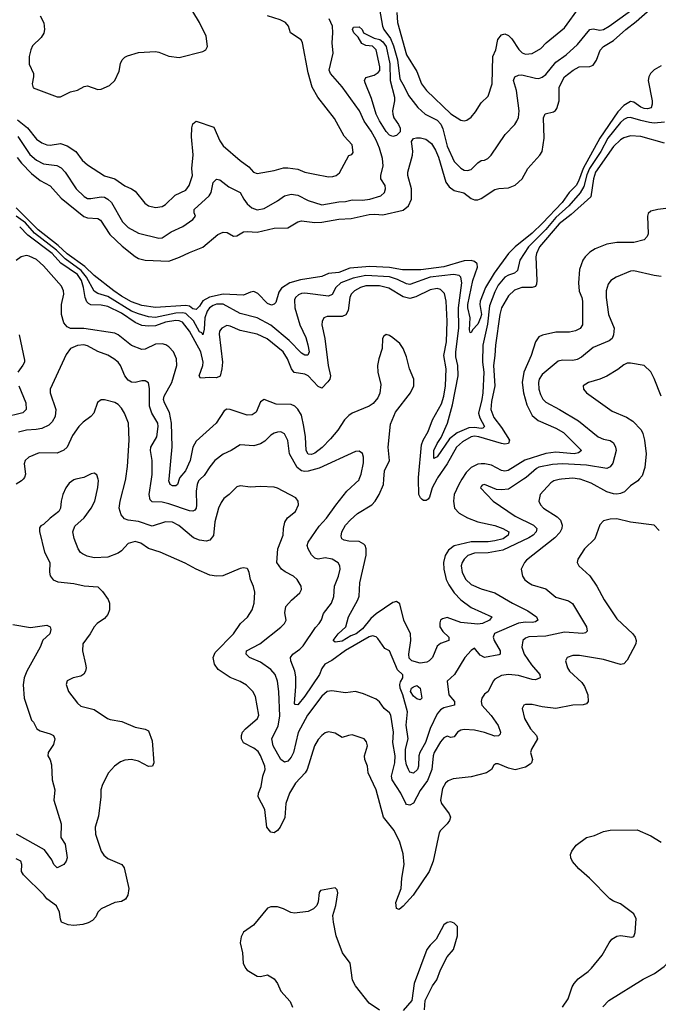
# Model space of a CAD drawing. Header units: inches. Extents: x 2001573 to 2220545, y 644482 to 846830.
# Tile 401 of 656: x 2085970 to 2089734, y 756907 to 762707. Entities that reach past the tile are written whole.
import ezdxf

# ---------------------------------------------------------------- set-up
doc = ezdxf.new("R2010")
doc.units = ezdxf.units.IN
doc.header["$MEASUREMENT"] = 0
doc.layers.add('C0785', color=7, linetype='Continuous')
doc.layers.add('C0786', color=7, linetype='Continuous')

msp = doc.modelspace()

# ---------------------------------------------------------------- linework, layer by layer
at = {"layer": 'C0785', "color": 5}
for points, elevation in [([(2086300.8, 760000), (2086290, 759997.6), (2086262.3, 759977.7), (2086242, 759950), (2086224.2, 759910), (2086213.8, 759870), (2086210.3, 759830), (2086201.6, 759810), (2086149.2, 759770.8), (2086110, 759732.7), (2086094.4, 759725.6), (2086086.4, 759713.6), (2086087.1, 759692.9), (2086117, 759570), (2086148.2, 759510), (2086146.6, 759453.4), (2086150.3, 759430.3), (2086167.3, 759407.3), (2086195.3, 759395.3), (2086290, 759386.7), (2086350, 759371.7), (2086430, 759366), (2086458.7, 759338.7), (2086492, 759292), (2086499.7, 759270), (2086499.7, 759230), (2086490, 759204.2), (2086470, 759179.7), (2086426.7, 759150), (2086410, 759131.6), (2086386, 759090), (2086341.6, 759030), (2086339.7, 758990), (2086358.3, 758910), (2086360.9, 758890), (2086357.4, 758870), (2086347.7, 758852.3), (2086330, 758839.6), (2086284.7, 758830), (2086250, 758812.7), (2086244.6, 758790), (2086258.7, 758750), (2086310, 758681.3), (2086330, 758662.6), (2086410, 758643.6), (2086488.5, 758590), (2086503.8, 758583.8), (2086572.9, 758572.9), (2086650, 758540.3), (2086710, 758528.4), (2086730, 758518.4), (2086750, 758458.8), (2086760.3, 758330), (2086753.4, 758310), (2086730, 758308.6), (2086670, 758339.8), (2086630, 758348.3), (2086590, 758345.7), (2086563.7, 758336.3), (2086528.5, 758310), (2086493.4, 758270), (2086458.5, 758201.5), (2086448.9, 758170), (2086448.9, 758128.9), (2086434.5, 758014.5), (2086415, 757950), (2086416, 757910), (2086449.4, 757810), (2086465.3, 757785.3), (2086490, 757766.4), (2086572.7, 757730), (2086586.7, 757710), (2086613.4, 757590), (2086606.9, 757550), (2086593.2, 757526.8), (2086570, 757512.5), (2086530, 757506), (2086450, 757470.4), (2086431.6, 757450), (2086418.3, 757421.7), (2086399.7, 757400.3), (2086373.8, 757386.2), (2086342.7, 757377.3), (2086290, 757371), (2086255, 757375), (2086217, 757390), (2086210, 757408.7), (2086205.1, 757450), (2086187.9, 757487.9), (2086130, 757528), (2086111.9, 757551.9), (2085991.6, 757670), (2085981.3, 757690), (2085983, 757730), (2085976.2, 757750), (2085950, 757763.6)], 380), ([(2085990, 760000), (2085981.3, 759990), (2085950, 759970.9)], 360), ([(2089738.3, 759698.3), (2089710, 759729.6), (2089570, 759747.8), (2089490, 759766.8), (2089450, 759765.8), (2089410, 759755.8), (2089388.4, 759731.6), (2089359.6, 759650), (2089297.8, 759590), (2089258.7, 759530), (2089255.8, 759510), (2089266, 759490), (2089330.2, 759430.2), (2089370.8, 759370.8), (2089414.6, 759290), (2089490, 759177.1), (2089583.1, 759090), (2089596.9, 759070), (2089602.8, 759050), (2089600.3, 759030), (2089550, 758934.5), (2089530, 758913.6), (2089510, 758909.7), (2089410, 758937.8), (2089270, 758961.5), (2089230, 758962), (2089197.3, 758950), (2089187, 758930), (2089198.9, 758890), (2089210.3, 758870), (2089282.3, 758802.3), (2089299.3, 758779.3), (2089318.8, 758730), (2089320.3, 758690), (2089310, 758678), (2089290, 758672), (2089230, 758669.8), (2089130, 758648.7), (2089050, 758659.3), (2088990, 758673.1), (2088950, 758674), (2088940.7, 758670), (2088930.4, 758650), (2088944.4, 758590), (2088980.9, 758530), (2089015.5, 758490), (2089022.2, 758470), (2088985.5, 758410), (2088981, 758390), (2088992.6, 758350), (2088987.2, 758330), (2088979.1, 758320.9), (2088950, 758303), (2088890, 758287.9), (2088850, 758297.3), (2088790, 758324), (2088776.9, 758323.1), (2088764.4, 758315.6), (2088750.1, 758289.9), (2088722, 758270), (2088630, 758246.1), (2088524.7, 758235.3), (2088495.8, 758224.2), (2088478.8, 758210), (2088462, 758178), (2088450.1, 758110), (2088456.1, 758090), (2088500.9, 758030), (2088508.6, 758010), (2088503.2, 757990), (2088489.4, 757970), (2088450, 757931.4), (2088443.1, 757916.9), (2088407.7, 757750), (2088383.1, 757690), (2088289.2, 757550), (2088230, 757485), (2088205.6, 757465.6), (2088190, 757472.3), (2088186.2, 757506.2), (2088217.9, 757590), (2088222.2, 757650), (2088235.5, 757730), (2088230, 757794), (2088210, 757862.6), (2088176.5, 757930), (2088114.4, 758010), (2088071.1, 758171.1), (2088024, 758270), (2088018.9, 758310), (2088003.5, 758350), (2088002, 758370), (2088019.7, 758430), (2088014, 758454), (2087999.3, 758470), (2087930, 758493.6), (2087908.5, 758491.5), (2087870, 758478.9), (2087830, 758504.7), (2087790, 758511.6), (2087770, 758506), (2087750, 758489.7), (2087730, 758467.2), (2087708.1, 758430), (2087664.6, 758290), (2087651.8, 758270), (2087595.3, 758210), (2087560.7, 758150), (2087539.5, 758090), (2087532.8, 758007.2), (2087504.4, 757950), (2087490, 757931.2), (2087470, 757917.7), (2087450, 757920.4), (2087425.8, 757950), (2087414.1, 758054.1), (2087375.4, 758130), (2087377.6, 758150), (2087393.8, 758190), (2087403.2, 758250), (2087415.8, 758290), (2087414.3, 758310), (2087390, 758373.3), (2087375.4, 758395.4), (2087350, 758415.9), (2087290, 758447.4), (2087277.4, 758470), (2087276.5, 758490), (2087283.7, 758510), (2087300.3, 758530), (2087372, 758590), (2087380.3, 758610), (2087360, 758720), (2087343.9, 758750), (2087306.1, 758786.1), (2087268.6, 758808.6), (2087210, 758832.8), (2087139.3, 758879.3), (2087117.8, 758910), (2087109.8, 758950), (2087121.2, 758978.8), (2087230.7, 759090), (2087270.6, 759149.4), (2087311.8, 759188.2), (2087339.8, 759230), (2087351.6, 759270), (2087355.2, 759335.2), (2087348.7, 759368.7), (2087329.6, 759410), (2087322.9, 759450), (2087314.5, 759470), (2087310, 759475.1), (2087290, 759478), (2087270, 759474), (2087168.2, 759431.8), (2087130.9, 759429.1), (2087090, 759434.6), (2087010, 759469.8), (2086945.1, 759505.1), (2086797, 759570), (2086730, 759592.3), (2086683.7, 759623.7), (2086650, 759633.6), (2086610, 759620.9), (2086570, 759579.2), (2086550, 759564.7), (2086490, 759541.2), (2086410, 759538), (2086367.3, 759547.3), (2086340, 759560), (2086328.9, 759568.9), (2086315.4, 759590), (2086290.8, 759650.8), (2086284.2, 759690), (2086295.4, 759724.6), (2086350, 759772), (2086392.3, 759830), (2086413, 759870), (2086430.7, 759950.7), (2086433.6, 759993.6), (2086431.9, 760000)], 380), ([(2089162.5, 760000), (2089150, 759998.9), (2089117.6, 759990), (2089100.6, 759979.4), (2089036.9, 759910), (2089029.2, 759870), (2089038.6, 759850), (2089057.6, 759830), (2089138.4, 759778.4), (2089158.2, 759758.2), (2089167.3, 759730), (2089164.7, 759710), (2089153, 759687), (2089124.4, 759655.6), (2088956.3, 759523.7), (2088944.5, 759510), (2088926.4, 759470), (2088933.2, 759430), (2088947.9, 759407.9), (2088970, 759389.2), (2088990, 759377.2), (2089070, 759353.8), (2089130, 759306), (2089203.6, 759283.6), (2089227.4, 759267.4), (2089310.2, 759130), (2089314.8, 759105.2), (2089305.4, 759094.6), (2089289.2, 759090.8), (2089180.7, 759099.3), (2089070, 759076.6), (2088970, 759071.7), (2088950, 759063.9), (2088934.3, 759050), (2088929.3, 759010), (2088942.7, 758970), (2088986.3, 758906.3), (2089035, 758850), (2089036.9, 758830), (2089010, 758819.1), (2088990, 758821.1), (2088910, 758843.6), (2088850, 758849.2), (2088810, 758843.7), (2088770, 758821.5), (2088759.7, 758810), (2088730.3, 758750), (2088710, 758733.5), (2088693.4, 758710), (2088690.2, 758690), (2088694.5, 758670), (2088748.9, 758608.9), (2088789.5, 758550), (2088804.4, 758510), (2088801.4, 758498.6), (2088792.1, 758487.9), (2088770, 758486), (2088710, 758508.7), (2088650, 758522.4), (2088590, 758525.9), (2088570, 758521.7), (2088550.3, 758510), (2088530, 758483), (2088510, 758478.9), (2088490, 758486.3), (2088470, 758477.4), (2088450, 758453), (2088413.6, 758390), (2088407.5, 758370), (2088398.6, 758290), (2088373.8, 758226.2), (2088330, 758167.1), (2088290, 758092), (2088270, 758080.7), (2088250, 758084.4), (2088245, 758090), (2088216.5, 758150), (2088165.3, 758230), (2088162, 758250), (2088181.6, 758330), (2088182.4, 758370), (2088169.9, 758450), (2088172.7, 758510), (2088157.6, 758610), (2088150, 758623.9), (2088117.2, 758650), (2088090, 758688.3), (2088070, 758704.5), (2087996.3, 758736.3), (2087950, 758749.7), (2087890, 758741.6), (2087810, 758753.9), (2087782.3, 758750), (2087750, 758721.5), (2087665.5, 758610), (2087611, 758509), (2087583.2, 758390), (2087570, 758363.5), (2087550, 758339.1), (2087530, 758333.7), (2087510, 758349.7), (2087464.7, 758430), (2087457, 758470), (2087493.1, 758546.9), (2087503.6, 758603.6), (2087496.9, 758750), (2087489.3, 758810), (2087475.5, 758850), (2087450, 758880.2), (2087390, 758922.5), (2087323.5, 758950), (2087304.4, 758970), (2087307.2, 758990), (2087386.2, 759030), (2087510, 759127.8), (2087530.6, 759149.4), (2087539.7, 759170), (2087533.2, 759213.2), (2087539.2, 759250), (2087571.7, 759288.3), (2087620.5, 759330), (2087631.3, 759350), (2087629.7, 759370), (2087604.4, 759410), (2087583, 759430), (2087534.5, 759454.5), (2087513.7, 759470), (2087486.3, 759510), (2087492.2, 759590), (2087522.3, 759670), (2087524.2, 759710), (2087533, 759747), (2087548.2, 759771.8), (2087595.4, 759810), (2087613.3, 759850), (2087611.6, 759870), (2087598.4, 759890), (2087490, 759948.3), (2087470, 759954), (2087390, 759956.9), (2087330, 759953), (2087270, 759962), (2087250, 759955.6), (2087204.4, 759910), (2087173.5, 759886.5), (2087157.1, 759862.9), (2087142.3, 759830), (2087120.2, 759750), (2087111.9, 759668.1), (2087090, 759641), (2087070, 759635.5), (2087030, 759640.3), (2086994.8, 759654.8), (2086907.1, 759727.1), (2086870, 759746.5), (2086830, 759749), (2086750, 759723.8), (2086670, 759750.5), (2086610, 759758.7), (2086587.3, 759767.3), (2086568.2, 759790), (2086556.4, 759830), (2086562, 759870), (2086595, 760000)], 360), ([(2087034.3, 760000), (2087024.3, 759990), (2087015.8, 759970), (2087009.6, 759930), (2087012.6, 759847.4), (2087010.6, 759829.4), (2087002, 759818), (2086990, 759811.5), (2086970, 759813.7), (2086850, 759855.9), (2086810, 759864.5), (2086750, 759866.2), (2086738.7, 759878.7), (2086733.4, 759910), (2086746.9, 760000)], 340), ([(2086910.6, 760000), (2086900.2, 759970), (2086890, 759962.2), (2086870, 759961.7), (2086857.6, 759970), (2086849.4, 759990), (2086850.3, 760000)], 320), ([(2088939.7, 760000), (2088850, 759941.8), (2088810, 759937.3), (2088780.6, 759940.6), (2088710, 759969.2), (2088695.3, 759964.7), (2088690, 759958), (2088686, 759950), (2088760.3, 759870), (2088890, 759782.7), (2088998.2, 759730), (2089017.2, 759710), (2089014, 759690), (2088996.8, 759670), (2088970, 759654.6), (2088817.4, 759582.6), (2088730, 759565.7), (2088650, 759565), (2088610.2, 759550), (2088588.6, 759530), (2088577.3, 759510), (2088572.2, 759490), (2088578, 759450), (2088600.2, 759410), (2088630, 759380.2), (2088690, 759354), (2088770.7, 759330.7), (2088874.3, 759270), (2088965.5, 759225.5), (2089014.9, 759190), (2089023.1, 759170), (2089010, 759160.8), (2088990, 759155.4), (2088950, 759157.3), (2088910, 759151.3), (2088767.7, 759092.3), (2088760.1, 759070), (2088765.5, 759050), (2088800.9, 758990), (2088800.9, 758970), (2088794.7, 758965.3), (2088710, 758950.5), (2088683.5, 758963.5), (2088650, 759004.7), (2088630, 758990.9), (2088593.7, 758950), (2088531.6, 758850), (2088490.2, 758810), (2088498.6, 758730), (2088532.6, 758690), (2088533.5, 758670), (2088470, 758653), (2088450, 758641), (2088430, 758617.9), (2088388.3, 758531.7), (2088362.6, 758450), (2088329, 758390), (2088323.1, 758370), (2088321, 758310), (2088314.7, 758290), (2088290, 758268.8), (2088270, 758274), (2088260.7, 758290), (2088250, 758317), (2088243.9, 758350), (2088243.8, 758410), (2088258.7, 758470), (2088247.9, 758552.1), (2088255.3, 758630), (2088227.6, 758730), (2088212.1, 758770), (2088209.9, 758790.1), (2088213.6, 758806.4), (2088228.8, 758830), (2088227.5, 758847.5), (2088196.5, 758876.5), (2088150, 758989.6), (2088122.2, 759002.2), (2088081.6, 759061.6), (2088070, 759071.3), (2088050, 759076.8), (2088030, 759071.1), (2087890, 758991.2), (2087810, 758933.3), (2087767.9, 758910), (2087750, 758885.1), (2087737.8, 758850), (2087650, 758722.8), (2087610, 758671.2), (2087593.8, 758673.8), (2087590, 758679), (2087598.3, 758778.3), (2087597, 758837), (2087592.5, 758870), (2087568.9, 758930), (2087566.2, 758950), (2087579.7, 758970), (2087621, 758999), (2087640.4, 759019.6), (2087713.8, 759126.2), (2087735.8, 759150), (2087748.3, 759171.7), (2087760.6, 759210), (2087807.2, 759270), (2087820.6, 759310), (2087826, 759370), (2087849.1, 759430), (2087858.9, 759470), (2087856.8, 759490), (2087847.5, 759507.5), (2087811.6, 759530), (2087770, 759536.2), (2087730, 759529.7), (2087710, 759535.8), (2087690, 759555.6), (2087671, 759590), (2087664.7, 759610), (2087669.7, 759630), (2087735.7, 759724.3), (2087778.9, 759770), (2087832.5, 759847.5), (2087898.4, 759930), (2087970, 759996.9), (2087971.2, 760000)], 340), ([(2088576.7, 760000), (2088558.6, 759970), (2088531.1, 759910), (2088527.5, 759870), (2088533.4, 759830), (2088560.7, 759800.7), (2088610, 759771.9), (2088670.4, 759750), (2088770, 759727.3), (2088816.5, 759710), (2088852.2, 759690), (2088848.5, 759670), (2088819.7, 759650), (2088770, 759636.7), (2088730, 759631), (2088630, 759632.1), (2088530, 759607.2), (2088497.2, 759582.8), (2088477.5, 759550), (2088468, 759510), (2088469.8, 759469.8), (2088484.2, 759410), (2088498.2, 759378.2), (2088530, 759331.5), (2088570, 759289.4), (2088630, 759244.8), (2088751.8, 759190), (2088739.7, 759170), (2088697.3, 759150), (2088670, 759145.9), (2088570, 759157.1), (2088490, 759184.9), (2088461.3, 759178.7), (2088450.6, 759169.4), (2088445.2, 759154.8), (2088447, 759130), (2088463.2, 759103.2), (2088498.4, 759070), (2088499.1, 759050), (2088450, 759032.6), (2088430, 759016.1), (2088402, 758950), (2088383.1, 758930), (2088370, 758921.7), (2088330, 758917.5), (2088280.8, 758930), (2088265.9, 758945.9), (2088262.7, 758970), (2088275, 759050), (2088272.3, 759090), (2088234.3, 759170), (2088210, 759267.1), (2088190, 759279.8), (2088170, 759274.1), (2088070, 759207.4), (2088040.1, 759179.9), (2087990, 759118.2), (2087953.4, 759090), (2087922.2, 759077.8), (2087870, 759047), (2087830, 759039.7), (2087818, 759050), (2087847.8, 759090), (2087892.1, 759130), (2087908.4, 759190), (2087962.5, 759290), (2087970, 759310.8), (2087975.4, 759390), (2088012.5, 759552.5), (2088012.7, 759590), (2088006, 759610), (2087998, 759618), (2087970, 759632.4), (2087910, 759634.4), (2087881.7, 759641.7), (2087868.7, 759650), (2087864.2, 759664.2), (2087867.6, 759690), (2087890.6, 759730), (2087919.1, 759760.9), (2087961.6, 759798.4), (2088045, 759850), (2088064.1, 759870), (2088087.8, 759910), (2088113.8, 759970), (2088116.1, 760000)], 320), ([(2088427.9, 760000), (2088401.5, 759950), (2088386.1, 759893.9), (2088378.2, 759881.8), (2088365.7, 759874.3), (2088350, 759874.9), (2088341.4, 759881.4), (2088331.3, 759891.3), (2088323.2, 759910), (2088319.9, 760000)], 280), ([(2089620.8, 760000), (2089612.2, 759990), (2089570, 759962), (2089534.4, 759925.6), (2089510, 759915.2), (2089490, 759912.5), (2089470, 759913.5), (2089430, 759925.5), (2089337.9, 759977.9), (2089273.6, 760000)], 360), ([(2085930, 759143.5), (2086033.4, 759126.6), (2086130, 759140.3), (2086150.2, 759130.2), (2086154.4, 759114.4), (2086148.2, 759090), (2086107, 759053), (2086091.5, 759010), (2086012.5, 758870), (2085996, 758830), (2085990.2, 758789.8), (2085997.1, 758710), (2086040.3, 758580.3), (2086050.7, 758570), (2086071, 758530), (2086090, 758517.3), (2086150, 758500.5), (2086170, 758490.5), (2086177.6, 758470), (2086170, 758437.2), (2086138, 758390), (2086136.3, 758370), (2086150, 758346.8), (2086158.4, 758318.4), (2086162.4, 758230), (2086177.3, 758170), (2086171.8, 758110), (2086214, 757970), (2086213.1, 757890), (2086237.4, 757850), (2086250.2, 757770), (2086244, 757750), (2086230.2, 757730), (2086190, 757711.5), (2086171.5, 757730), (2086158.6, 757758.6), (2086116.9, 757816.9), (2085951.1, 757910)], 360), ([(2089170, 756890.3), (2089201.5, 756938.5), (2089225.6, 757010), (2089237.6, 757030), (2089262.1, 757057.9), (2089319.8, 757100.2), (2089339.3, 757120.7), (2089403.1, 757196.9), (2089443.7, 757270), (2089459.8, 757290), (2089490, 757308.6), (2089510, 757312.3), (2089578.2, 757301.8), (2089590, 757306.4), (2089597.4, 757330), (2089603.5, 757410), (2089590, 757440.5), (2089510, 757499.7), (2089470, 757514), (2089447.6, 757527.6), (2089328.6, 757650), (2089264.5, 757704.5), (2089227.3, 757747.3), (2089217.4, 757770), (2089217.1, 757790), (2089224.1, 757810), (2089250, 757844.8), (2089310, 757890.5), (2089358.4, 757901.6), (2089410, 757924.5), (2089450, 757933.5), (2089610, 757935.3), (2089690, 757898.9), (2089750, 757861.6)], 380), ([(2088090, 756873.3), (2088030, 756914), (2087950, 757015.8), (2087930.7, 757050), (2087917.7, 757150), (2087872.2, 757210), (2087835.1, 757310), (2087819.3, 757390), (2087814.7, 757430), (2087832.6, 757490), (2087844.5, 757564.5), (2087842, 757582), (2087830, 757594), (2087743.1, 757576.9), (2087734.4, 757565.6), (2087729, 757510), (2087721.7, 757490), (2087702.4, 757470), (2087670, 757453.5), (2087590, 757444.8), (2087568.4, 757448.4), (2087525.1, 757470), (2087490, 757481.2), (2087450, 757481), (2087430, 757474.3), (2087347.6, 757372.4), (2087290, 757332.3), (2087275.8, 757304.2), (2087270.3, 757270), (2087283.8, 757210), (2087287, 757150), (2087300.5, 757120.5), (2087310, 757108.5), (2087370, 757072), (2087390, 757070.4), (2087430, 757081.3), (2087470, 757056.9), (2087490.2, 757030.2), (2087510, 756984.4), (2087563.8, 756923.8), (2087577.6, 756890)], 420), ([(2089407.6, 756892.4), (2089442.7, 756930), (2089644, 757056), (2089711.9, 757088.1), (2089768.9, 757130), (2089878, 757250), (2089885.3, 757290), (2089870.6, 757330), (2089870.6, 757350), (2089877.6, 757362.4), (2089963.8, 757436.2), (2090000, 757457.7)], 360), ([(2088354.8, 756874.8), (2088359.3, 756930), (2088403.3, 757016.7), (2088428.3, 757051.7), (2088449.7, 757110), (2088490, 757186.8), (2088526, 757230), (2088549.3, 757310), (2088550, 757366), (2088530, 757385.2), (2088510, 757393.6), (2088490, 757389.2), (2088470, 757375.1), (2088424.9, 757290), (2088390, 757256.2), (2088370.4, 757230), (2088294.4, 757030), (2088281.6, 756930), (2088230.4, 756870)], 420)]:
    msp.add_lwpolyline(points, dxfattribs=dict(at, elevation=elevation))
at = {"layer": 'C0785', "color": 5, "elevation": 320}
msp.add_lwpolyline([(2088330, 758700.5), (2088310, 758707.1), (2088290, 758721.8), (2088272.9, 758750), (2088279, 758770), (2088290, 758778), (2088310, 758785.2), (2088330.2, 758770), (2088339.5, 758710)], close=True, dxfattribs=at)
at = {"layer": 'C0786', "color": 5}
for points, elevation in [([(2088091.2, 762770), (2088108.8, 762670), (2088116.2, 762650), (2088155.6, 762595.6), (2088173.3, 762553.3), (2088196.6, 762470), (2088210, 762358.6), (2088238.8, 762310), (2088260.7, 762260.7), (2088316.4, 762190), (2088360.5, 762150), (2088430, 762114.6), (2088452.1, 762092.1), (2088463.9, 762063.9), (2088490, 761962.3), (2088530, 761871.3), (2088570, 761832.2), (2088590, 761821.3), (2088610, 761818), (2088630, 761825.4), (2088670, 761864.9), (2088690, 761877.4), (2088710, 761880.3), (2088729.3, 761890), (2088749.6, 761910), (2088831.1, 762030), (2088888.6, 762090), (2088900.3, 762110), (2088909.1, 762130.9), (2088913.6, 762170), (2088897.1, 762290), (2088879.9, 762350), (2088888.3, 762370), (2088910, 762381.3), (2088930, 762383.3), (2089010, 762361.9), (2089030, 762361.6), (2089050, 762367.9), (2089070, 762383.9), (2089130, 762456.1), (2089190, 762499.8), (2089258, 762562), (2089329.9, 762650.1), (2089350, 762653), (2089390, 762646.5), (2089410, 762650.1), (2089443.9, 762670), (2089668.5, 762831.5)], 260), ([(2085955.9, 761895.9), (2085981.2, 761861.2), (2086040.4, 761800.4), (2086090, 761760.1), (2086150, 761728.2), (2086215.5, 761655.5), (2086348.6, 761548.6), (2086370, 761539.3), (2086430, 761535.9), (2086446.5, 761526.5), (2086501.3, 761441.3), (2086573.9, 761373.9), (2086650, 761312.6), (2086670, 761301.2), (2086710, 761290.1), (2086850, 761285.1), (2086912.3, 761307.7), (2086970, 761336.6), (2087050, 761368.1), (2087138.6, 761441.4), (2087170, 761455.1), (2087192.9, 761452.9), (2087230, 761432.8), (2087250, 761434.3), (2087290, 761457.7), (2087310, 761460.5), (2087370, 761455.3), (2087470, 761478.3), (2087550, 761481.4), (2087610, 761516.8), (2087630, 761521.5), (2087710, 761512.4), (2087750, 761513.6), (2087850, 761531.5), (2087923.9, 761536.1), (2088030, 761559.6), (2088062.6, 761562.6), (2088110, 761557.6), (2088230, 761585.7), (2088262.4, 761610), (2088279.1, 761650), (2088279.5, 761710), (2088257.1, 761790), (2088258.2, 761810), (2088285.7, 761910), (2088287.1, 761932.9), (2088278.5, 761990), (2088290, 762007), (2088308.1, 762011.9), (2088331.8, 762011.8), (2088363.9, 762003.9), (2088397, 761977), (2088419.6, 761939.6), (2088437.5, 761897.5), (2088481.6, 761750), (2088502.1, 761722.1), (2088530, 761700.8), (2088587.1, 761687.1), (2088630, 761653.5), (2088650, 761645.2), (2088670, 761645.8), (2088690, 761654), (2088770, 761707.5), (2088793.8, 761713.8), (2088850, 761717.2), (2088890, 761733.4), (2088932.3, 761770), (2088965.3, 761830), (2089036.4, 761910), (2089048.6, 761930), (2089060.8, 762010), (2089056.8, 762130), (2089067.5, 762152.5), (2089115.3, 762164.7), (2089128.2, 762171.8), (2089136.4, 762183.6), (2089149.2, 762230), (2089149.9, 762310), (2089180.7, 762370), (2089231.1, 762410), (2089267.6, 762430), (2089330, 762431.1), (2089350, 762438.6), (2089370, 762468.5), (2089391.9, 762528.1), (2089410.5, 762549.5), (2089470, 762584.7), (2089541.4, 762650), (2089603, 762697), (2089685.8, 762770)], 240), ([(2086090, 762729.2), (2086111.8, 762688.2), (2086117.1, 762650), (2086112, 762628), (2086097.4, 762602.6), (2086046, 762554), (2086035.1, 762530), (2086026, 762490), (2086025.6, 762445.6), (2086051.6, 762390), (2086051.8, 762370), (2086042.8, 762330), (2086050, 762306), (2086190, 762253.8), (2086210, 762253.8), (2086270, 762282.6), (2086310, 762291.2), (2086350, 762313.6), (2086370, 762317.8), (2086430, 762296.5), (2086450, 762297.2), (2086500, 762320), (2086531.6, 762350), (2086556.9, 762403.1), (2086564.2, 762450), (2086573.1, 762470), (2086590, 762486.9), (2086605.6, 762494.4), (2086670, 762514), (2086770, 762519.4), (2086790, 762516.6), (2086850, 762493.2), (2086910, 762484.7), (2087050, 762519.5), (2087066.6, 762530), (2087077.6, 762550), (2087068.3, 762610), (2087029.8, 762690), (2086990, 762755.6)], 320), ([(2088192.9, 762750), (2088196.4, 762690), (2088250, 762499.5), (2088310, 762402.8), (2088339, 762330), (2088366.8, 762290), (2088510, 762152.2), (2088570, 762116.1), (2088590, 762111.6), (2088605.1, 762114.9), (2088630, 762134), (2088656.3, 762163.7), (2088690, 762217), (2088730, 762257.3), (2088754.6, 762330), (2088758.4, 762490), (2088775.4, 762530), (2088788.9, 762590), (2088810, 762618.3), (2088830, 762623.6), (2088850, 762615), (2088870, 762594.7), (2088911.5, 762531.5), (2088931.1, 762511.1), (2088950, 762503.3), (2088990, 762508.6), (2089041.9, 762538.1), (2089072.2, 762570), (2089180.9, 762659.1), (2089270, 762780.9)], 280), ([(2085956.9, 762116.9), (2086016.4, 762070), (2086070, 762003.7), (2086101.2, 761981.2), (2086130, 761970.8), (2086150, 761968.8), (2086210, 761977.7), (2086250, 761964.3), (2086301.8, 761930), (2086339.1, 761879.1), (2086370, 761853), (2086470, 761786.7), (2086530, 761769.4), (2086590, 761727.9), (2086630, 761711.7), (2086650, 761697.8), (2086707.1, 761627.1), (2086730, 761611.4), (2086770, 761601.5), (2086810, 761607.6), (2086830, 761618.5), (2086885.8, 761674.2), (2086950, 761703.6), (2086968.7, 761731.3), (2086988, 761790), (2086985.4, 761830), (2086991.7, 761911.7), (2086983.2, 762016.8), (2086984.2, 762070), (2086990, 762093.4), (2087009.8, 762110.2), (2087113.8, 762073.8), (2087150, 761993.7), (2087170, 761963.2), (2087270, 761877.8), (2087321, 761841), (2087348.5, 761810), (2087370, 761801.8), (2087470, 761818.9), (2087525.6, 761834.4), (2087550, 761835), (2087610, 761827.3), (2087650, 761809.4), (2087710, 761796.6), (2087790, 761782.5), (2087815.8, 761784.2), (2087836, 761790), (2087855.3, 761804.7), (2087910, 761906.4), (2087927.2, 761912.8), (2087935.9, 761924.1), (2087929.6, 761970), (2087882.1, 762022.1), (2087825.7, 762125.7), (2087726.5, 762250), (2087693.5, 762310), (2087670, 762395.1), (2087636.8, 762570), (2087628, 762588), (2087566.4, 762630), (2087554.4, 762670), (2087537.2, 762690), (2087506.1, 762706.1), (2087429.6, 762730)], 280), ([(2085958.2, 762018.2), (2086030, 761913.3), (2086070, 761879.6), (2086110, 761858), (2086188.1, 761848.1), (2086215.1, 761835.1), (2086238.8, 761810), (2086302.7, 761710), (2086350, 761665.6), (2086370, 761654.7), (2086390, 761653.7), (2086450, 761664.7), (2086470, 761661), (2086490, 761650.7), (2086510.7, 761630), (2086576.8, 761516.8), (2086610, 761483.8), (2086670, 761450.1), (2086790, 761419.7), (2086810, 761422.9), (2086863.4, 761456.6), (2086931.7, 761488.3), (2086989.6, 761530), (2087006, 761550), (2086998, 761570), (2086999.1, 761590), (2087087.6, 761670), (2087098.5, 761690), (2087110, 761747.3), (2087130, 761768.4), (2087150, 761763.1), (2087202.5, 761722.5), (2087270, 761690.2), (2087290.1, 761650), (2087310, 761623.2), (2087338.5, 761598.5), (2087370, 761586.6), (2087410, 761595.8), (2087490, 761640.2), (2087531.3, 761670), (2087570, 761680.1), (2087610, 761674.4), (2087670, 761641.9), (2087750, 761617), (2087850, 761635), (2087890, 761636.4), (2087930, 761646.4), (2087990, 761644.5), (2088033.3, 761650), (2088098, 761670), (2088119.9, 761690), (2088125.6, 761710), (2088123.7, 761730), (2088097.8, 761770), (2088097.7, 761790), (2088112.7, 761847.3), (2088108.6, 761890), (2088091.2, 761950), (2088070, 761998), (2088042.1, 762050), (2087999.3, 762110), (2087973.2, 762170), (2087870, 762311.9), (2087801.6, 762390), (2087794.6, 762410), (2087818.1, 762510), (2087811.5, 762570), (2087816.4, 762630), (2087812.9, 762670), (2087793.2, 762713.2)], 260), ([(2089750, 762435.9), (2089710, 762411.5), (2089688.4, 762390), (2089677.8, 762370), (2089674.8, 762350), (2089697.5, 762230), (2089698.1, 762210), (2089691.1, 762188.9), (2089670, 762181.9), (2089650, 762184.1), (2089630, 762192.9), (2089590, 762221.8), (2089570, 762224.5), (2089530, 762202.7), (2089494.9, 762165.1), (2089390, 762010), (2089290.4, 761830), (2089263.2, 761756.8), (2089248.6, 761730), (2089209.2, 761690), (2089167.6, 761630), (2089051.7, 761508.3), (2088990, 761448.8), (2088891, 761369), (2088850.6, 761330), (2088765.6, 761214.4), (2088715.3, 761130), (2088683.9, 761050), (2088681.6, 761030), (2088691, 760970), (2088686.4, 760950), (2088670, 760913.7), (2088639.3, 760880.7), (2088630, 760862), (2088624.2, 760864.2), (2088620.5, 760880.5), (2088625.6, 760950), (2088611.1, 761010), (2088610.7, 761030), (2088640.7, 761170), (2088667.6, 761250), (2088666.1, 761270), (2088650, 761283.2), (2088630, 761288), (2088590, 761286.1), (2088470, 761252.3), (2088333.5, 761233.5), (2088225.7, 761234.3), (2088150, 761247.1), (2088033.8, 761253.8), (2087916.7, 761243.3), (2087850, 761218.6), (2087790, 761211.9), (2087750, 761195), (2087625.2, 761174.8), (2087562.2, 761157.8), (2087513.6, 761126.4), (2087498.1, 761101.9), (2087479.3, 761040.7), (2087470, 761030.8), (2087453.7, 761026.3), (2087430, 761034.7), (2087374.2, 761094.2), (2087350, 761106), (2087330, 761102.6), (2087290, 761084.7), (2087170.2, 761090.2), (2087088.1, 761071.9), (2087049.4, 761050.6), (2087030, 761020.2), (2087010, 760999.7), (2086990, 761004.2), (2086970, 761018.7), (2086950, 761024.3), (2086770, 761012.4), (2086690, 761024), (2086630, 761044.9), (2086570, 761078.5), (2086525.2, 761110), (2086410, 761199.5), (2086353.1, 761253.1), (2086250, 761328.7), (2086197.2, 761377.2), (2086079.8, 761470), (2085950, 761598.7)], 240), ([(2089770, 762103.4), (2089710, 762098.5), (2089682.3, 762102.3), (2089630, 762112.9), (2089570, 762131.9), (2089550, 762129.4), (2089530, 762119), (2089510, 762100.8), (2089436.8, 762010), (2089394, 761930), (2089327.6, 761830), (2089312.5, 761792.5), (2089294.7, 761725.3), (2089272.4, 761687.6), (2089206.2, 761610), (2089130, 761542), (2089070, 761470.5), (2088969.1, 761370), (2088918.4, 761290), (2088903.8, 761230), (2088885.2, 761214.8), (2088850, 761202.5), (2088830, 761189.9), (2088790, 761142.4), (2088770, 761105), (2088739.2, 761020.8), (2088726.9, 760913.1), (2088700.1, 760790), (2088697.9, 760690), (2088704.6, 760630), (2088699.4, 760510), (2088694.4, 760470), (2088674, 760390), (2088681.5, 760361.5), (2088708.4, 760310), (2088699.4, 760300.6), (2088690, 760298.5), (2088650, 760305.2), (2088616.6, 760303.4), (2088547.3, 760272.7), (2088502.2, 760237.8), (2088430, 760131.2), (2088410, 760122.7), (2088410.7, 760170), (2088429.9, 760210), (2088454.9, 760245.1), (2088491.7, 760330), (2088521.3, 760438.7), (2088553.5, 760610), (2088552.7, 760670), (2088540.8, 760720.8), (2088539.5, 760750), (2088557.7, 760890), (2088556.6, 761010), (2088576.6, 761156.6), (2088570.5, 761190), (2088559.4, 761199.4), (2088526.8, 761206.8), (2088390, 761190.4), (2088270, 761147.1), (2088250, 761150.3), (2088196.4, 761176.4), (2088150, 761192), (2088010, 761201), (2087936.3, 761183.7), (2087863, 761157), (2087833, 761130), (2087811.2, 761088.7), (2087790, 761077.9), (2087650, 761095.3), (2087630, 761094.6), (2087612.7, 761087.3), (2087595, 761070), (2087590, 761057), (2087590.7, 761010), (2087620.7, 760910), (2087655.5, 760835.5), (2087668.8, 760791.2), (2087675.1, 760750), (2087668.2, 760731.8), (2087650, 760730.6), (2087630, 760742.3), (2087557.6, 760817.6), (2087450, 760908.2), (2087370, 760950.5), (2087270, 760975.6), (2087170, 761031.2), (2087130, 761031.6), (2087110, 761024.1), (2087089.6, 761010.4), (2087075.1, 760990), (2087060.8, 760950), (2087056.7, 760883.3), (2087050, 760851.6), (2087043.5, 760863.5), (2087030, 760869.2), (2086994.1, 760934.1), (2086950, 760975.6), (2086930, 760980), (2086890, 760977.9), (2086770, 760953), (2086730, 760956.6), (2086670, 760973.9), (2086630, 760991), (2086490, 761076.1), (2086430, 761094), (2086410, 761107.4), (2086364.6, 761190), (2086333, 761230), (2086238.7, 761298.7), (2086186.7, 761350), (2086056.5, 761450), (2086004, 761510), (2085950, 761550)], 260), ([(2089770, 761980.7), (2089630, 762019.9), (2089570, 762023.4), (2089530, 762011.1), (2089510, 761999), (2089470, 761959.6), (2089364.3, 761810), (2089351.4, 761770), (2089335.6, 761664.4), (2089220.7, 761559.3), (2089150, 761504), (2089033.9, 761370), (2089015.1, 761330), (2089011.7, 761310), (2089018, 761170), (2089016.4, 761150), (2089010, 761136.4), (2088991.2, 761128.8), (2088930, 761128.8), (2088886.1, 761113.9), (2088850, 761081.1), (2088809.6, 761010), (2088799.9, 760970), (2088773.6, 760790), (2088771, 760730), (2088762.2, 760670), (2088770.1, 760550), (2088750, 760457.6), (2088747, 760410), (2088764.8, 760364.8), (2088810, 760305.1), (2088857.6, 760230), (2088850, 760211.2), (2088830, 760206.8), (2088810, 760209.7), (2088675.7, 760250), (2088650, 760253.4), (2088630, 760249.2), (2088578.8, 760221.2), (2088545.3, 760190), (2088489.8, 760090), (2088432.1, 760007.9), (2088427.9, 760000)], 280), ([(2089810, 761599.8), (2089730.3, 761589.7), (2089690, 761579.5), (2089674.2, 761565.8), (2089670.3, 761549.7), (2089673.8, 761446.2), (2089668.9, 761430), (2089650.2, 761409.8), (2089590, 761393.8), (2089490, 761394), (2089430, 761384.6), (2089362, 761358), (2089330, 761338), (2089302, 761310), (2089288.4, 761290), (2089270, 761236), (2089262.4, 761157.6), (2089267.2, 761107.2), (2089283.7, 761070), (2089287.4, 761050), (2089287.1, 760910), (2089272.4, 760887.6), (2089245.8, 760874.2), (2089210, 760867.3), (2089130, 760865.7), (2089050.2, 760849.8), (2089030, 760838.9), (2089010, 760809.6), (2088985.3, 760730), (2088941.1, 760630), (2088931.9, 760570), (2088938.3, 760510), (2088959.1, 760439.1), (2088990, 760376.3), (2089026.5, 760346.5), (2089130, 760301.7), (2089174.8, 760274.8), (2089281.1, 760170), (2089263.6, 760156.4), (2089238, 760150), (2089130, 760160.4), (2089070, 760151.2), (2088947.2, 760112.8), (2088849.3, 760050.7), (2088830, 760047.7), (2088810, 760050.9), (2088750, 760083.2), (2088711.6, 760091.6), (2088690, 760091.3), (2088670, 760088.4), (2088630.2, 760070), (2088600.5, 760039.5), (2088576.7, 760000)], 320), ([(2088319.9, 760000), (2088319.6, 760010), (2088337.9, 760202.1), (2088347.3, 760230), (2088377.7, 760282.3), (2088403.5, 760350), (2088455.5, 760444.5), (2088469, 760490), (2088478.9, 760550), (2088483, 760650), (2088469.9, 760730), (2088485.7, 760810), (2088488.6, 760931.4), (2088483.2, 761050), (2088473.4, 761093.4), (2088450, 761117), (2088430, 761123.2), (2088390, 761115.8), (2088305.5, 761074.5), (2088270, 761063.9), (2088230, 761074.3), (2088146.2, 761126.2), (2088090, 761140.1), (2088010, 761139.9), (2087978.4, 761130), (2087943.8, 761110), (2087924.1, 761090), (2087915.4, 761070), (2087905.8, 760994.2), (2087891.3, 760968.7), (2087870, 760959.6), (2087781.7, 760958.3), (2087763.1, 760950), (2087751.7, 760930), (2087750.3, 760909.7), (2087768.9, 760828.9), (2087787.2, 760670), (2087802, 760610), (2087797.5, 760590), (2087786.5, 760573.5), (2087750, 760536.3), (2087730, 760545.7), (2087669.8, 760610), (2087650, 760619.4), (2087588.5, 760628.5), (2087572.8, 760650), (2087547.4, 760710), (2087522.7, 760750), (2087427.6, 760827.6), (2087370, 760853.8), (2087270, 760876.1), (2087210, 760901.7), (2087190, 760905.8), (2087162, 760890), (2087148.3, 760871.7), (2087144.7, 760855.3), (2087165.9, 760690), (2087162.2, 760650), (2087152.1, 760607.9), (2087130, 760596.6), (2087090, 760599.4), (2087035.7, 760595.7), (2087028.7, 760610), (2087049.6, 760670), (2087051.1, 760690), (2087036.9, 760750), (2086971.7, 760871.7), (2086930, 760924.8), (2086910, 760933.8), (2086890, 760934.6), (2086830, 760925.4), (2086770, 760904.2), (2086730, 760901.4), (2086690, 760905.6), (2086650, 760924.3), (2086570, 760977.9), (2086490, 761017.8), (2086450, 761025.2), (2086390, 761027.7), (2086375.1, 761035.1), (2086365.6, 761045.6), (2086355.9, 761070), (2086346.6, 761130), (2086334.3, 761170), (2086310, 761205.5), (2086213.5, 761273.5), (2086162.2, 761330), (2086017.9, 761437.9), (2085970, 761486.7)], 280), ([(2086850.3, 760000), (2086869, 760191), (2086865.3, 760330), (2086852.3, 760392.3), (2086822.6, 760450), (2086817.8, 760470), (2086821.9, 760490), (2086867.5, 760570), (2086896.4, 760670), (2086894.2, 760710), (2086876.8, 760750), (2086850, 760779.5), (2086831.5, 760791.5), (2086810, 760797.6), (2086770, 760796.2), (2086710, 760765.4), (2086690, 760764.5), (2086628.5, 760788.5), (2086550, 760851.4), (2086530, 760860.7), (2086347.6, 760887.6), (2086270, 760888.9), (2086250, 760897), (2086230, 760921), (2086216.6, 760970), (2086216.5, 761030), (2086230.4, 761090), (2086228.1, 761110), (2086216.7, 761136.7), (2086110, 761257.1), (2086070, 761293.8), (2086025.2, 761314.8), (2086010, 761317.3), (2085979.5, 761310), (2085950, 761288.7)], 320), ([(2089750, 761195.3), (2089710, 761200.3), (2089590, 761227.6), (2089570, 761225.3), (2089485.5, 761190), (2089454.4, 761170), (2089438, 761150), (2089425.8, 761110), (2089425.4, 761070), (2089439.7, 760970), (2089472.8, 760890), (2089470.3, 760850.3), (2089462.3, 760830), (2089444.8, 760815.2), (2089350, 760776.5), (2089280.7, 760719.3), (2089255.2, 760704.8), (2089230, 760699.3), (2089170, 760701.3), (2089143.9, 760696.1), (2089050, 760617.4), (2089031, 760590), (2089026.8, 760570), (2089030.1, 760530.1), (2089039.3, 760499.3), (2089052.6, 760472.6), (2089070, 760454.5), (2089151.5, 760411.5), (2089263.7, 760343.7), (2089379.1, 760250), (2089410, 760235.9), (2089450, 760229.2), (2089470, 760214), (2089481.7, 760190), (2089484.6, 760170), (2089464.9, 760095.1), (2089450, 760073.3), (2089430, 760063.7), (2089310, 760083.6), (2089169, 760091), (2089110, 760087.1), (2089030, 760070.7), (2089016, 760064), (2088955.2, 760010), (2088939.7, 760000)], 340), ([(2085967.3, 760850), (2085998.2, 760701.8), (2085997.8, 760690), (2085988.7, 760671.3), (2085959.2, 760630)], 320), ([(2088116.1, 760000), (2088119.9, 760050), (2088149, 760110), (2088141.7, 760190), (2088154.6, 760325.4), (2088184.4, 760395.6), (2088273.6, 760510), (2088293.6, 760550), (2088293.8, 760590), (2088267.3, 760650), (2088250, 760720.9), (2088230.7, 760770), (2088210, 760799.7), (2088170, 760833.8), (2088150, 760847.1), (2088130, 760852.8), (2088116.9, 760843.1), (2088109.1, 760830), (2088106.7, 760770), (2088086.8, 760710), (2088079.3, 760670), (2088081.4, 760630), (2088098.9, 760558.9), (2088093.1, 760506.9), (2088080.5, 760479.5), (2088053.7, 760446.3), (2088030.4, 760430), (2087930.1, 760389.9), (2087910, 760376.5), (2087883.8, 760350), (2087845.3, 760290), (2087801.8, 760238.2), (2087753.2, 760186.8), (2087710, 760153.3), (2087690, 760145.6), (2087670, 760147.9), (2087657.5, 760170), (2087653.7, 760250), (2087645.5, 760310), (2087630, 760378.5), (2087610, 760413.2), (2087591, 760431), (2087570, 760440.2), (2087481.6, 760441.6), (2087410, 760469.8), (2087390, 760457), (2087364.1, 760395.9), (2087341, 760379), (2087310, 760377.3), (2087210, 760411.9), (2087190, 760412.2), (2087176.1, 760403.9), (2087128.7, 760330), (2087010, 760223.5), (2086990.2, 760190), (2086975.1, 760110), (2086946.4, 760050), (2086914, 760010), (2086910.6, 760000)], 320), ([(2086746.9, 760000), (2086751.2, 760028.8), (2086751.3, 760111.3), (2086741.2, 760170), (2086742.4, 760190), (2086778.2, 760250), (2086786.8, 760310), (2086783.4, 760330), (2086747.9, 760390), (2086735.7, 760430), (2086734.6, 760534.6), (2086728.3, 760568.3), (2086710, 760580.5), (2086690, 760580.4), (2086650, 760569.8), (2086630, 760572), (2086610, 760583.9), (2086590, 760608.4), (2086563.7, 760670), (2086549.8, 760690), (2086525.1, 760710), (2086490, 760730.5), (2086430, 760751.9), (2086370, 760785.8), (2086348.8, 760791.2), (2086310, 760787.8), (2086270, 760769.7), (2086244.7, 760735.3), (2086150.4, 760530), (2086150.4, 760510), (2086183.2, 760410), (2086179.2, 760370), (2086162.3, 760337.7), (2086142, 760318), (2086100.7, 760299.3), (2086067.2, 760292.8), (2086010, 760289.9), (2085962.7, 760277.3)], 340), ([(2089751, 760490), (2089710, 760592.7), (2089690, 760632.7), (2089650, 760669.2), (2089570, 760684.5), (2089550, 760683.6), (2089530, 760674.7), (2089494.3, 760645.7), (2089430, 760607.4), (2089390, 760589.8), (2089322.8, 760570), (2089290.8, 760550), (2089293.4, 760530), (2089310.6, 760510), (2089461.5, 760401.5), (2089546, 760366), (2089583.2, 760343.2), (2089632.1, 760292.1), (2089642.8, 760270), (2089652.9, 760230), (2089661.7, 760150), (2089653.4, 760070), (2089638.9, 760021.1), (2089620.8, 760000)], 360), ([(2085964.3, 760550), (2086005.8, 760450), (2086009.1, 760410), (2085988.8, 760391.2), (2085875.7, 760364.3)], 320), ([(2086595, 760000), (2086596, 760004), (2086605.7, 760074.3), (2086615.5, 760230), (2086610.6, 760330), (2086588.4, 760388.4), (2086570, 760419.1), (2086550, 760440.4), (2086530, 760452.7), (2086470, 760468.4), (2086450, 760467.8), (2086427.7, 760452.3), (2086406.3, 760390), (2086390.1, 760369.9), (2086344, 760336), (2086318.5, 760310), (2086281.5, 760258.5), (2086250.1, 760189.9), (2086230, 760170.9), (2086190, 760153.5), (2086084.5, 760155.5), (2086023.1, 760130), (2086002.6, 760110), (2085996, 760090), (2086004.2, 760030), (2085998.7, 760010), (2085990, 760000)], 360), ([(2087971.2, 760000), (2087983, 760030), (2087995.8, 760095.8), (2087995.8, 760130), (2087990, 760152), (2087970, 760166), (2087950, 760163.1), (2087735.1, 760064.9), (2087670, 760048.4), (2087650, 760046), (2087630, 760049.9), (2087604.7, 760070), (2087559.6, 760150), (2087550, 760229.3), (2087530, 760267.8), (2087510, 760278.9), (2087490, 760278.3), (2087470, 760272.4), (2087450, 760259.7), (2087415.5, 760224.5), (2087390, 760207.8), (2087350, 760197.2), (2087270, 760202.7), (2087216.3, 760170), (2087170, 760148.3), (2087120.3, 760110), (2087090, 760073.6), (2087057.1, 760022.9), (2087034.3, 760000)], 340), ([(2086431.9, 760000), (2086425.1, 760025.1), (2086410, 760035.1), (2086392.3, 760032.3), (2086349.1, 760010.9), (2086300.8, 760000)], 380), ([(2089273.6, 760000), (2089270, 760001.2), (2089230, 760005.9), (2089162.5, 760000)], 360)]:
    msp.add_lwpolyline(points, dxfattribs=dict(at, elevation=elevation))
at = {"layer": 'C0786', "color": 5, "elevation": 240}
msp.add_lwpolyline([(2088170, 762019.3), (2088150, 762026.7), (2088130, 762048.5), (2088090, 762110.5), (2088070, 762150), (2088043.7, 762243.7), (2088005.6, 762334.4), (2088002, 762350), (2088010, 762366), (2088058.9, 762381.1), (2088083, 762397), (2088091.7, 762408.3), (2088091.6, 762430), (2088070.8, 762530), (2088050, 762551), (2088010, 762556.1), (2087987.3, 762567.3), (2087964.7, 762604.7), (2087939.1, 762630), (2087931.8, 762650), (2087937.2, 762662.8), (2087970, 762666), (2087988, 762650), (2087997, 762630), (2088059.3, 762599.3), (2088092.2, 762590), (2088110, 762577.4), (2088130, 762548.8), (2088152.4, 762447.6), (2088153.4, 762350), (2088178.2, 762250), (2088179.8, 762230), (2088166.2, 762170), (2088168.7, 762150), (2088174.7, 762130), (2088202.6, 762090), (2088212.2, 762067.8), (2088212.8, 762047.2), (2088190, 762025)], close=True, dxfattribs=at)

doc.saveas('drawing.dxf')
